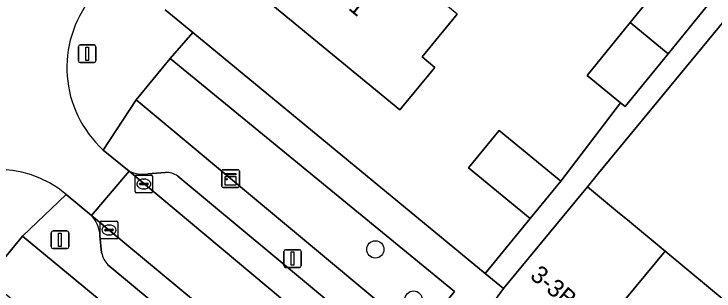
# Model space of a CAD drawing. Extents: x 162073 to 163043, y 381818 to 382561.
# Drawn here: x 162449.04 to 162488.75, y 382247.25 to 382262.95 of the extents above; entities that cross this region are included whole.
import ezdxf

# ---------------------------------------------------------------- set-up
doc = ezdxf.new("R2010")
doc.units = 0
for name, color, linetype in [('IMGEO_Boom', 7, 'Continuous'), ('IMGEO_Erf', 7, 'Continuous'), ('IMGEO_Groenvoorziening', 7, 'Continuous'), ('IMGEO_Kast', 7, 'Continuous'), ('IMGEO_Kolk', 7, 'Continuous'), ('IMGEO_Lichtmast', 7, 'Continuous'), ('IMGEO_Pand', 7, 'Continuous'), ('IMGEO_Pand_nummerreeks', 7, 'Continuous'), ('IMGEO_Parkeervlak_open', 7, 'Continuous'), ('IMGEO_Rijbaan_lokaal_open', 7, 'Continuous'), ('IMGEO_Voetpad_open', 7, 'Continuous')]:
    doc.layers.add(name, color=color, linetype=linetype)

msp = doc.modelspace()

# ---------------------------------------------------------------- linework, layer by layer
at = {"layer": 'IMGEO_Boom'}
for centre in [(162469.539, 382249.61), (162471.704, 382246.766)]:
    msp.add_circle(centre, 0.489, dxfattribs=at)
at = {"layer": 'IMGEO_Erf'}
for points in [[(162457.619, 382263.189), (162459.18, 382261.904), (162475.761, 382248.251), (162478.317, 382251.355), (162474.824, 382254.232), (162476.565, 382256.346), (162480.058, 382253.468), (162483.451, 382257.921), (162481.553, 382259.466), (162483.988, 382262.459), (162486.44, 382265.471), (162488.329, 382263.933), (162488.605, 382263.708), (162491.308, 382267.028), (162489.142, 382268.791), (162491.617, 382271.833), (162493.971, 382274.724), (162496.137, 382272.961), (162498.99, 382276.207), (162500.055, 382275.334), (162502.069, 382273.725), (162502.096, 382273.753), (162518.927, 382284.853)], [(162546.943, 382219.45), (162494.331, 382268.629), (162482.206, 382253.929), (162481.569, 382253.156), (162483.282, 382251.74), (162483.952, 382251.186), (162485.979, 382249.511), (162488.441, 382247.475), (162490.227, 382246)], [(162474.188, 382262.947), (162472.187, 382260.517), (162472.912, 382259.919), (162470.935, 382257.518), (162462.76, 382264.25)]]:
    msp.add_lwpolyline(points, dxfattribs=at)
at = {"layer": 'IMGEO_Groenvoorziening'}
for points in [[(162471.998, 382244.738), (162474.021, 382247.229), (162457.906, 382260.427), (162455.97, 382258.081)], [(162463.917, 382234.37), (162465.927, 382236.819), (162449.526, 382250.362), (162447.507, 382247.934)]]:
    msp.add_lwpolyline(points, close=True, dxfattribs=at)
at = {"layer": 'IMGEO_Kast'}
for p, q in [((162460.824, 382253.196), (162460.824, 382254.037)), ((162460.824, 382254.037), (162460.824, 382253.196)), ((162460.899, 382254.121), (162461.74, 382254.121)), ((162461.74, 382254.121), (162460.899, 382254.121)), ((162461.824, 382254.046), (162461.824, 382253.205)), ((162461.824, 382253.205), (162461.824, 382254.046)), ((162461.749, 382253.121), (162460.908, 382253.121)), ((162460.908, 382253.121), (162461.749, 382253.121))]:
    msp.add_line(p, q, dxfattribs=at)
for points in [[(162461.019, 382253.911), (162461.619, 382253.911), (162461.619, 382253.826), (162461.019, 382253.826), (162461.019, 382253.911)], [(162461.019, 382253.736), (162461.619, 382253.736), (162461.619, 382253.247), (162461.019, 382253.247), (162461.019, 382253.736)]]:
    msp.add_lwpolyline(points, dxfattribs=at)
msp.add_circle((162461.103, 382253.585), 0.0377, dxfattribs=at)
for centre, start, end in [((162460.902, 382254.043), 92.4484, 184.2845), ((162460.902, 382254.043), 92.4484, 184.2845), ((162461.746, 382254.043), 2.4484, 94.2845), ((162461.746, 382254.043), 2.4484, 94.2845), ((162460.902, 382253.199), 182.4484, 274.2845), ((162460.902, 382253.199), 182.4484, 274.2845), ((162461.746, 382253.199), 272.4484, 4.2845), ((162461.746, 382253.199), 272.4484, 4.2845)]:
    msp.add_arc(centre, 0.0779, start, end, dxfattribs=at)
at = {"layer": 'IMGEO_Kolk'}
for p, q in [((162455.977, 382253.815), (162456.829, 382253.815)), ((162455.902, 382252.889), (162455.902, 382253.741)), ((162456.204, 382253.358), (162456.602, 382253.358)), ((162456.39, 382253.595), (162456.415, 382253.595)), ((162456.903, 382253.741), (162456.903, 382252.889)), ((162456.161, 382253.309), (162456.161, 382253.321)), ((162456.599, 382253.272), (162456.201, 382253.272)), ((162456.413, 382253.035), (162456.388, 382253.035)), ((162456.645, 382253.321), (162456.645, 382253.309)), ((162456.829, 382252.815), (162455.977, 382252.815)), ((162453.928, 382250.282), (162453.928, 382251.134)), ((162454.003, 382251.208), (162454.855, 382251.208)), ((162454.416, 382250.988), (162454.441, 382250.988)), ((162454.929, 382251.134), (162454.929, 382250.282)), ((162454.187, 382250.702), (162454.187, 382250.714)), ((162454.625, 382250.665), (162454.227, 382250.665)), ((162454.23, 382250.751), (162454.628, 382250.751)), ((162454.671, 382250.714), (162454.671, 382250.702)), ((162454.855, 382250.208), (162454.003, 382250.208)), ((162454.439, 382250.428), (162454.414, 382250.428))]:
    msp.add_line(p, q, dxfattribs=at)
for points in [[(162455.977, 382253.815), (162456.829, 382253.815)], [(162455.902, 382252.889), (162455.902, 382253.741)], [(162456.903, 382253.741), (162456.903, 382252.889)], [(162456.829, 382252.815), (162455.977, 382252.815)], [(162453.928, 382250.282), (162453.928, 382251.134)], [(162454.003, 382251.208), (162454.855, 382251.208)], [(162454.929, 382251.134), (162454.929, 382250.282)], [(162454.855, 382250.208), (162454.003, 382250.208)]]:
    msp.add_lwpolyline(points, dxfattribs=at)
for centre, radius, start, end in [((162455.979, 382253.739), 0.0765, 91.552, 178.448), ((162455.979, 382253.739), 0.0765, 91.552, 178.448), ((162456.827, 382253.739), 0.0765, 1.552, 88.448), ((162456.827, 382253.739), 0.0765, 1.552, 88.448), ((162456.201, 382253.318), 0.0403, 85.8775, 175.7526), ((162456.606, 382253.32), 0.0386, 1.7309, 96.639), ((162456.198, 382253.308), 0.0366, 178.938, 274.7102), ((162456.602, 382253.315), 0.043, 264.8664, 352.4533), ((162455.979, 382252.891), 0.0765, 181.552, 268.448), ((162455.979, 382252.891), 0.0765, 181.552, 268.448), ((162456.827, 382252.891), 0.0765, 271.552, 358.448), ((162456.827, 382252.891), 0.0765, 271.552, 358.448), ((162454.005, 382251.132), 0.0765, 91.552, 178.448), ((162454.005, 382251.132), 0.0765, 91.552, 178.448), ((162454.853, 382251.132), 0.0765, 1.552, 88.448), ((162454.853, 382251.132), 0.0765, 1.552, 88.448), ((162454.227, 382250.711), 0.0403, 85.8775, 175.7526), ((162454.224, 382250.701), 0.0366, 178.938, 274.7102), ((162454.628, 382250.708), 0.043, 264.8664, 352.4533), ((162454.632, 382250.713), 0.0386, 1.7309, 96.639), ((162454.005, 382250.284), 0.0765, 181.552, 268.448), ((162454.005, 382250.284), 0.0765, 181.552, 268.448), ((162454.853, 382250.284), 0.0765, 271.552, 358.448), ((162454.853, 382250.284), 0.0765, 271.552, 358.448)]:
    msp.add_arc(centre, radius, start, end, dxfattribs=at)
for centre, major_axis, ratio, start_param, end_param in [((162456.389, 382253.315), (-0.387, 0.002), 0.722429, 4.712389, 7.853982), ((162456.414, 382253.315), (-0.39, 0.002), 0.717154, 1.570796, 4.712389), ((162454.415, 382250.708), (-0.387, 0.002), 0.722429, 4.712389, 7.853982), ((162454.44, 382250.708), (-0.39, 0.002), 0.717154, 1.570796, 4.712389)]:
    msp.add_ellipse(centre, major_axis=major_axis, ratio=ratio, start_param=start_param, end_param=end_param, dxfattribs=at)
at = {"layer": 'IMGEO_Lichtmast'}
for p, q in [((162452.688, 382260.293), (162452.688, 382261.093)), ((162452.688, 382261.093), (162452.688, 382260.293)), ((162452.788, 382261.193), (162453.578, 382261.193)), ((162453.578, 382261.193), (162452.788, 382261.193)), ((162453.678, 382261.093), (162453.678, 382260.293)), ((162453.678, 382260.293), (162453.678, 382261.093)), ((162453.578, 382260.193), (162452.788, 382260.193)), ((162452.788, 382260.193), (162453.578, 382260.193)), ((162451.25, 382250.657), (162452.04, 382250.657)), ((162452.04, 382250.657), (162451.25, 382250.657)), ((162451.15, 382249.757), (162451.15, 382250.557)), ((162451.15, 382250.557), (162451.15, 382249.757)), ((162452.14, 382250.557), (162452.14, 382249.757)), ((162452.14, 382249.757), (162452.14, 382250.557)), ((162452.04, 382249.657), (162451.25, 382249.657)), ((162451.25, 382249.657), (162452.04, 382249.657)), ((162464.345, 382248.689), (162464.345, 382249.489)), ((162464.345, 382249.489), (162464.345, 382248.689)), ((162464.445, 382249.589), (162465.235, 382249.589)), ((162465.235, 382249.589), (162464.445, 382249.589)), ((162465.335, 382249.489), (162465.335, 382248.689)), ((162465.335, 382248.689), (162465.335, 382249.489)), ((162465.235, 382248.589), (162464.445, 382248.589)), ((162464.445, 382248.589), (162465.235, 382248.589))]:
    msp.add_line(p, q, dxfattribs=at)
for points in [[(162453.108, 382261.068), (162453.258, 382261.068), (162453.258, 382260.318), (162453.108, 382260.318), (162453.108, 382261.068)], [(162451.57, 382250.532), (162451.72, 382250.532), (162451.72, 382249.782), (162451.57, 382249.782), (162451.57, 382250.532)], [(162464.765, 382249.464), (162464.915, 382249.464), (162464.915, 382248.714), (162464.765, 382248.714), (162464.765, 382249.464)]]:
    msp.add_lwpolyline(points, dxfattribs=at)
for centre, start, end in [((162452.788, 382261.093), 90, 180), ((162452.788, 382261.093), 90, 180), ((162453.578, 382261.093), 0, 90), ((162453.578, 382261.093), 360, 90), ((162452.788, 382260.293), 180, 270), ((162452.788, 382260.293), 180, 270), ((162453.578, 382260.293), 270, 0), ((162453.578, 382260.293), 270, 0), ((162451.25, 382250.557), 90, 180), ((162451.25, 382250.557), 90, 180), ((162452.04, 382250.557), 0, 90), ((162452.04, 382250.557), 360, 90), ((162451.25, 382249.757), 180, 270), ((162451.25, 382249.757), 180, 270), ((162452.04, 382249.757), 270, 0), ((162452.04, 382249.757), 270, 0), ((162464.445, 382249.489), 90, 180), ((162464.445, 382249.489), 90, 180), ((162465.235, 382249.489), 0, 90), ((162465.235, 382249.489), 360, 90), ((162464.445, 382248.689), 180, 270), ((162464.445, 382248.689), 180, 270), ((162465.235, 382248.689), 270, 0), ((162465.235, 382248.689), 270, 0)]:
    msp.add_arc(centre, 0.1, start, end, dxfattribs=at)
at = {"layer": 'IMGEO_Pand'}
for points in [[(162466.744, 382269.087), (162462.76, 382264.25), (162470.935, 382257.518), (162472.912, 382259.919), (162472.187, 382260.517), (162474.188, 382262.947), (162467.243, 382268.676)], [(162488.605, 382263.708), (162488.329, 382263.933), (162486.44, 382265.471), (162483.988, 382262.459), (162486.143, 382260.683)], [(162486.143, 382260.683), (162483.988, 382262.459), (162481.553, 382259.466), (162483.451, 382257.921), (162483.718, 382257.704)], [(162478.317, 382251.355), (162480.058, 382253.468), (162476.565, 382256.346), (162474.824, 382254.232)], [(162485.979, 382249.511), (162483.952, 382251.186), (162483.282, 382251.74), (162481.569, 382253.156), (162476.81, 382247.387), (162476.155, 382246.489), (162480.503, 382242.894)], [(162490.227, 382246), (162488.441, 382247.475), (162485.979, 382249.511), (162480.503, 382242.894), (162484.75, 382239.382)]]:
    msp.add_lwpolyline(points, close=True, dxfattribs=at)
at = {"layer": 'IMGEO_Parkeervlak_open'}
for points in [[(162455.575, 382254.047), (162467.743, 382243.863), (162583.48, 382148.075)], [(162457.618, 382253.971), (162456.623, 382253.883)], [(162483.379, 382232.961), (162458.327, 382253.762)], [(162576.743, 382149.513), (162505.451, 382208.42), (162453.427, 382251.529)], [(162453.909, 382250.393), (162454.01, 382249.414)], [(162454.369, 382248.742), (162487.569, 382221.19)]]:
    msp.add_lwpolyline(points, dxfattribs=at)
for centre, radius, start, end in [((162456.379, 382255.757), 1.89, 244.8066, 277.4054), ((162457.69, 382252.908), 1.066, 53.2832, 93.8678), ((162452.212, 382250.343), 1.698, 1.6826, 44.3001), ((162455.328, 382249.686), 1.346, 191.6725, 224.5521)]:
    msp.add_arc(centre, radius, start, end, dxfattribs=at)
at = {"layer": 'IMGEO_Rijbaan_lokaal_open'}
msp.add_lwpolyline([(162452.002, 382252.727), (162453.427, 382251.529), (162455.575, 382254.047), (162454.104, 382255.237)], dxfattribs=at)
msp.add_lwpolyline([(162599.371, 382134.967), (162586.579, 382145.506), (162586.493, 382145.572), (162583.59, 382147.984), (162583.48, 382148.075), (162467.743, 382243.863), (162455.575, 382254.047), (162453.427, 382251.529), (162505.451, 382208.42), (162576.743, 382149.513), (162581.599, 382145.482), (162584.507, 382143.092), (162586.648, 382141.318), (162597.298, 382132.492)], close=True, dxfattribs=at)
for centre, radius, start, end in [((162458.345, 382259.906), 6.308, 140.8809, 227.7544), ((162448.113, 382248.107), 6.039, 49.9124, 135.0941)]:
    msp.add_arc(centre, radius, start, end, dxfattribs=at)
at = {"layer": 'IMGEO_Voetpad_open'}
for points in [[(162491.308, 382267.028), (162488.605, 382263.708), (162486.143, 382260.683), (162483.718, 382257.704), (162483.451, 382257.921), (162480.058, 382253.468), (162478.317, 382251.355), (162475.761, 382248.251), (162476.81, 382247.387), (162481.569, 382253.156), (162482.206, 382253.929), (162494.331, 382268.629)], [(162454.104, 382255.237), (162455.97, 382258.081), (162457.906, 382260.427), (162459.18, 382261.904), (162457.619, 382263.189)], [(162530.074, 382196.697), (162528.918, 382197.653), (162473.626, 382243.391), (162471.998, 382244.738), (162455.97, 382258.081), (162454.104, 382255.237), (162455.575, 382254.047)], [(162456.623, 382253.883), (162457.618, 382253.971)], [(162458.327, 382253.762), (162483.379, 382232.961)], [(162447.496, 382245.651), (162447.507, 382247.934), (162449.526, 382250.362), (162452.002, 382252.727)], [(162453.427, 382251.529), (162452.002, 382252.727), (162449.526, 382250.362), (162465.927, 382236.819), (162467.32, 382235.647), (162491.963, 382215.169), (162522.479, 382189.936), (162523.638, 382188.978), (162578.962, 382143.232), (162580.273, 382142.148), (162578.638, 382140.471), (162580.943, 382138.549), (162581.857, 382139.648), (162588.643, 382133.909), (162591.826, 382131.301), (162594.946, 382128.72), (162597.674, 382126.473), (162599.157, 382123.241)], [(162454.01, 382249.414), (162453.909, 382250.393)], [(162487.569, 382221.19), (162454.369, 382248.742)]]:
    msp.add_lwpolyline(points, dxfattribs=at)
msp.add_lwpolyline([(162459.18, 382261.904), (162457.906, 382260.427), (162474.021, 382247.229), (162471.998, 382244.738), (162473.626, 382243.391), (162476.155, 382246.489), (162476.81, 382247.387), (162475.761, 382248.251)], close=True, dxfattribs=at)
for centre, radius, start, end in [((162458.345, 382259.906), 6.308, 140.8809, 227.7544), ((162448.113, 382248.107), 6.039, 49.9124, 135.0941), ((162456.379, 382255.757), 1.89, 244.8066, 277.4054), ((162457.69, 382252.908), 1.066, 53.2832, 93.8678), ((162452.212, 382250.343), 1.698, 1.6826, 44.3001), ((162455.328, 382249.686), 1.346, 191.6725, 224.5521)]:
    msp.add_arc(centre, radius, start, end, dxfattribs=at)

# ---------------------------------------------------------------- texts
at = {"layer": 'IMGEO_Pand_nummerreeks'}
for s, rotation, p in [('1', 320.529, (162467.962, 382263.23)), ('3-3B', 320.4086, (162478.259, 382248.02))]:
    msp.add_text(s, height=1, rotation=rotation, dxfattribs=at).set_placement(p)

doc.saveas('drawing.dxf')
